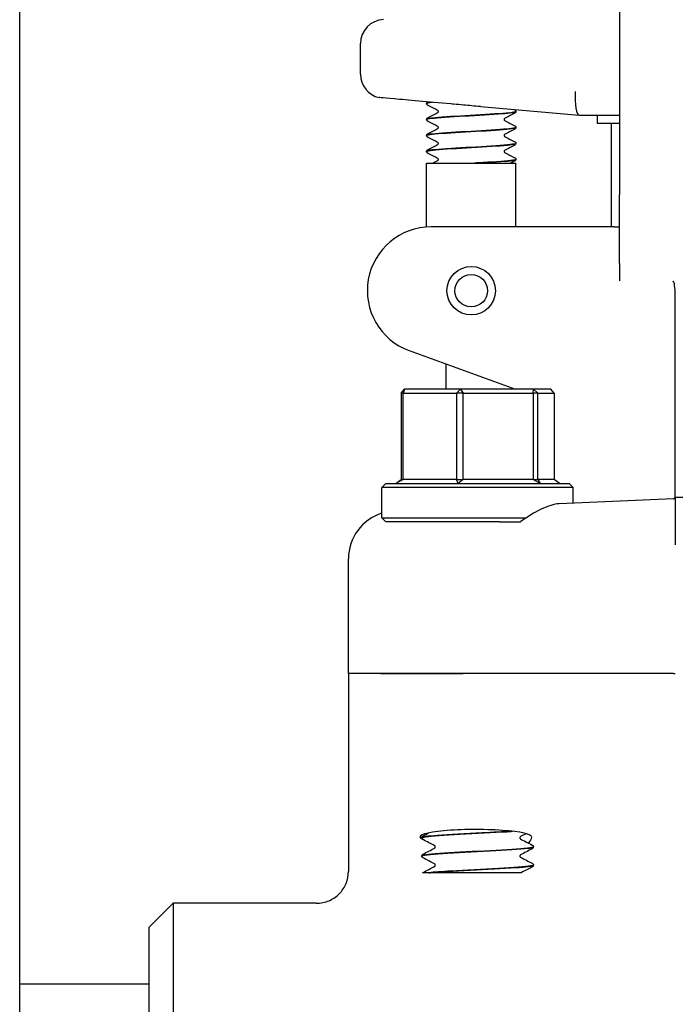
# Model space of a CAD drawing. Header units: inches. Extents: x 24 to 1128, y -94 to 748.
# Tile 419 of 546: x 970.96 to 973.53, y 258.64 to 262.5. Entities that reach past the tile are written whole.
import ezdxf

# ---------------------------------------------------------------- set-up
doc = ezdxf.new("R2010")
doc.units = ezdxf.units.IN
doc.header["$LTSCALE"] = 32
doc.header["$MEASUREMENT"] = 0
doc.layers.add('Visible (ANSI)', color=7, linetype='Continuous', lineweight=30)

msp = doc.modelspace()

# ---------------------------------------------------------------- linework, layer by layer
at = {"layer": 'Visible (ANSI)'}
for p, q in [((970.95916, 230.87537), (970.95916, 266.62537)), ((973.31041, 262.93787), (973.31041, 261.81287)), ((972.29491, 262.28628), (972.29491, 262.40662)), ((972.55416, 262.17115), (972.55416, 262.17177)), ((972.55837, 262.1778), (972.5585, 262.17787)), ((972.76558, 262.1592), (973.15199, 262.12539)), ((972.90416, 262.13987), (972.90416, 262.14049)), ((973.15217, 262.12537), (973.15199, 262.12539)), ((973.15217, 262.12537), (973.31041, 262.12537)), ((973.22291, 262.12537), (973.22291, 262.09412)), ((972.55416, 262.10858), (972.55416, 262.1092)), ((972.90416, 262.0773), (972.90416, 262.07792)), ((973.22291, 262.09412), (973.31041, 262.09412)), ((973.27916, 261.68787), (973.27916, 262.09412)), ((972.55416, 262.04602), (972.55416, 262.04664)), ((972.90416, 262.01474), (972.90416, 262.01536)), ((972.55416, 261.98346), (972.55416, 261.98408)), ((972.55416, 261.93787), (972.90416, 261.93787)), ((972.55416, 261.68724), (972.55416, 261.93787)), ((972.7526, 261.93787), (972.74175, 261.93787)), ((972.90416, 261.95218), (972.90416, 261.9528)), ((972.90416, 261.68787), (972.90416, 261.93787)), ((973.31041, 261.54428), (973.31041, 261.81287)), ((973.10525, 261.68787), (972.57198, 261.68787)), ((973.29007, 261.68787), (973.10525, 261.68787)), ((973.29007, 261.68787), (973.31041, 261.68787)), ((973.31041, 261.54428), (973.31041, 261.47619)), ((973.52916, 261.30533), (973.52916, 261.39782)), ((973.52916, 260.87811), (973.52916, 261.30533)), ((972.48648, 261.20295), (972.90225, 261.05162)), ((972.62916, 261.15102), (972.62916, 261.05162)), ((972.45397, 261.036), (972.46771, 261.05162)), ((972.46188, 261.036), (972.45397, 261.036)), ((972.45397, 261.036), (972.45397, 260.69725)), ((972.46771, 261.05162), (972.46188, 261.036)), ((972.46188, 260.69725), (972.46188, 261.036)), ((972.46188, 261.036), (972.67117, 261.036)), ((972.68666, 261.05162), (972.46771, 261.05162)), ((972.67117, 261.036), (972.68666, 261.05162)), ((972.69753, 261.036), (972.67117, 261.036)), ((972.67117, 261.036), (972.67117, 260.69725)), ((972.68666, 261.05162), (972.69753, 261.036)), ((972.97311, 261.05162), (972.68666, 261.05162)), ((972.69753, 260.69725), (972.69753, 261.036)), ((972.69753, 261.036), (972.97135, 261.036)), ((972.97135, 261.036), (972.97311, 261.05162)), ((972.98982, 261.036), (972.97135, 261.036)), ((972.97135, 261.036), (972.97135, 260.69725)), ((972.97311, 261.05162), (972.98982, 261.036)), ((973.04062, 261.05162), (972.97311, 261.05162)), ((972.98982, 260.69725), (972.98982, 261.036)), ((972.98982, 261.036), (973.05435, 261.036)), ((973.05435, 261.036), (973.04062, 261.05162)), ((973.05435, 261.036), (973.05435, 260.69725)), ((973.52916, 260.63273), (973.52916, 260.87811)), ((972.4332, 260.68162), (972.45397, 260.69725)), ((972.46188, 260.69725), (972.4332, 260.68162)), ((972.45397, 260.69725), (972.46188, 260.69725)), ((972.67117, 260.69725), (972.46188, 260.69725)), ((972.67852, 260.68162), (972.67117, 260.69725)), ((972.67117, 260.69725), (972.69753, 260.69725)), ((972.69753, 260.69725), (972.67852, 260.68162)), ((972.97135, 260.69725), (972.69753, 260.69725)), ((972.99949, 260.68162), (972.97135, 260.69725)), ((972.97135, 260.69725), (972.98982, 260.69725)), ((972.98982, 260.69725), (972.99949, 260.68162)), ((973.05435, 260.69725), (972.98982, 260.69725)), ((973.07513, 260.68162), (973.05435, 260.69725)), ((972.39479, 260.68162), (972.37916, 260.666)), ((973.12916, 260.666), (972.37916, 260.666)), ((972.37916, 260.54725), (972.37916, 260.666)), ((972.39479, 260.68162), (973.11354, 260.68162)), ((973.11354, 260.68162), (973.12916, 260.666)), ((973.12916, 260.60512), (973.12916, 260.666)), ((973.52169, 260.62213), (973.0735, 260.60271)), ((973.52906, 260.62787), (973.52889, 260.62787)), ((973.77927, 260.62787), (973.52906, 260.62787)), ((973.52916, 260.62732), (973.52916, 260.44127)), ((972.39479, 260.53162), (972.37916, 260.54725)), ((972.37916, 260.54725), (972.94448, 260.54725)), ((972.83999, 260.53162), (972.39479, 260.53162)), ((972.83999, 260.53162), (972.92202, 260.53162)), ((972.24791, 259.93787), (972.24791, 260.38732)), ((972.37526, 259.93787), (972.24791, 259.93787)), ((972.24791, 259.93787), (972.24791, 259.1615)), ((972.37526, 259.93787), (972.24791, 259.93787)), ((972.6975, 259.93787), (972.37526, 259.93787)), ((972.37526, 259.93787), (972.6975, 259.93787)), ((973.52238, 259.93787), (972.6975, 259.93787)), ((973.52238, 259.93787), (972.6975, 259.93787)), ((973.52238, 259.93787), (973.52916, 259.93787)), ((972.53541, 259.29385), (972.53541, 259.29318)), ((972.53541, 259.22235), (972.53541, 259.22168)), ((972.97291, 259.2581), (972.97291, 259.25743)), ((972.97291, 259.1866), (972.97291, 259.18593)), ((972.56296, 259.15662), (972.5385, 259.15662)), ((972.56296, 259.15662), (972.56953, 259.15662)), ((972.64952, 259.15662), (972.56953, 259.15662)), ((972.92525, 259.15662), (972.64952, 259.15662)), ((971.46666, 258.94287), (971.56041, 259.03662)), ((971.56041, 259.03662), (971.56041, 257.08912)), ((972.12181, 259.03662), (971.56041, 259.03662)), ((971.46666, 257.18287), (971.46666, 258.94287)), ((971.46666, 258.72037), (970.95916, 258.72037))]:
    msp.add_line(p, q, dxfattribs=at)
for radius in [0.095, 0.06375]:
    msp.add_circle((972.72916, 261.43787), radius, dxfattribs=at)
for centre, radius, start, end in [((972.38866, 262.40662), 0.09375, 91.88915, 180), ((972.38866, 262.28628), 0.09375, 180, 257.63495), ((972.57198, 261.43787), 0.25, 90, 250), ((973.52135, 260.62994), 0.00781, 272.48126, 344.67631)]:
    msp.add_arc(centre, radius, start, end, dxfattribs=at)
for centre, major_axis, ratio, start_param, end_param in [((973.15626, 262.21912), (0.00409, 0.09375), 0.2058405, 1.5797833, 3.1326057), ((972.43707, 260.38746), (-0.18898, -0.00819), 0.9912393, 4.9805775, 6.240258), ((972.74699, 259.29717), (0.21875, 0), 0.1316525, 0.1108904, 3.4219418)]:
    msp.add_ellipse(centre, major_axis=major_axis, ratio=ratio, start_param=start_param, end_param=end_param, dxfattribs=at)
for points, knots in [([(972.64892, 262.16986), (972.60431, 262.17381), (972.56186, 262.17757), (972.48618, 262.18427), (972.45364, 262.18716), (972.40288, 262.19166), (972.38509, 262.19324), (972.37102, 262.19449), (972.36859, 262.19471), (972.36859, 262.19471)], [0, 0, 0, 0, 0.3480138, 0.3480138, 0.6950932, 0.6950932, 1.0409541, 1.0409541, 1.2230225, 1.2230225, 1.2230225, 1.2230225]), ([(972.55416, 262.17179), (972.55422, 262.17307), (972.5547, 262.17427), (972.5558, 262.17593), (972.5564, 262.17648), (972.55744, 262.17728), (972.55791, 262.17756), (972.55837, 262.1778)], [0, 0, 0, 0, 0.017960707, 0.017960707, 0.035135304, 0.035135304, 0.051182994, 0.051182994, 0.051182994, 0.051182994]), ([(972.55837, 262.16511), (972.55766, 262.16549), (972.5569, 262.16594), (972.55565, 262.16723), (972.55521, 262.16779), (972.55448, 262.16925), (972.55421, 262.17017), (972.55416, 262.17112)], [0, 0, 0, 0, 0.024898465, 0.024898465, 0.037820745, 0.037820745, 0.051208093, 0.051208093, 0.051208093, 0.051208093]), ([(972.76558, 262.1592), (972.76502, 262.15925), (972.76446, 262.15929), (972.74228, 262.16124), (972.72073, 262.16328), (972.68639, 262.16647), (972.67359, 262.16765), (972.65685, 262.16916), (972.65288, 262.16951), (972.64892, 262.16986)], [-0.00429657, -0.00429657, -0.00429657, -0.00429657, 0, 0, 0.16568567, 0.16568567, 0.26480212, 0.26480212, 0.29565933, 0.29565933, 0.29565933, 0.29565933]), ([(972.55416, 262.10923), (972.55422, 262.11051), (972.5547, 262.11171), (972.5558, 262.11337), (972.5564, 262.11391), (972.55744, 262.11472), (972.55791, 262.115), (972.55837, 262.11524)], [0, 0, 0, 0, 0.017960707, 0.017960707, 0.035135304, 0.035135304, 0.051182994, 0.051182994, 0.051182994, 0.051182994]), ([(972.90396, 262.14051), (972.90384, 262.13828), (972.89076, 262.13606), (972.86648, 262.13383), (972.83304, 262.13076), (972.77915, 262.12769), (972.72523, 262.12462), (972.67135, 262.12156), (972.6187, 262.11849), (972.58719, 262.11542), (972.56589, 262.11335), (972.55459, 262.11128), (972.55441, 262.1092)], [80.1079037, 80.1079037, 80.1079037, 80.1079037, 80.7792692, 80.7792692, 80.7792692, 81.7038978, 81.7038978, 81.7038978, 82.6277161, 82.6277161, 82.6277161, 83.2522053, 83.2522053, 83.2522053, 83.2522053]), ([(972.55449, 262.10856), (972.55444, 262.11018), (972.56112, 262.1118), (972.57445, 262.11343), (972.59969, 262.1165), (972.64816, 262.11957), (972.70147, 262.12264), (972.75477, 262.12571), (972.81165, 262.12878), (972.85054, 262.13186), (972.88434, 262.13453), (972.90385, 262.1372), (972.9041, 262.13987)], [-89.5380996, -89.5380996, -89.5380996, -89.5380996, -89.0490707, -89.0490707, -89.0490707, -88.1235008, -88.1235008, -88.1235008, -87.1981489, -87.1981489, -87.1981489, -86.393798, -86.393798, -86.393798, -86.393798]), ([(972.6005, 262.14018), (972.6005, 262.14138), (972.6, 262.1425), (972.5992, 262.14358), (972.59892, 262.14379), (972.59871, 262.14394), (972.59868, 262.14396), (972.59868, 262.14396)], [0, 0, 0, 0, 0.02017106, 0.02017106, 0.036592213, 0.036592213, 0.045399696, 0.045399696, 0.045399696, 0.045399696]), ([(972.5987, 262.1364), (972.59877, 262.13644), (972.59894, 262.13655), (972.59945, 262.13709), (972.59976, 262.13747), (972.60029, 262.13861), (972.6005, 262.13939), (972.6005, 262.14018)], [0.008751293, 0.008751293, 0.008751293, 0.008751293, 0.024017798, 0.024017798, 0.03673453, 0.03673453, 0.049915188, 0.049915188, 0.049915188, 0.049915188]), ([(972.89995, 262.14652), (972.90067, 262.14614), (972.90143, 262.14569), (972.90267, 262.14441), (972.90311, 262.14384), (972.90385, 262.14239), (972.90412, 262.14146), (972.90416, 262.14051)], [0, 0, 0, 0, 0.024898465, 0.024898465, 0.037820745, 0.037820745, 0.051208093, 0.051208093, 0.051208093, 0.051208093]), ([(972.90416, 262.13984), (972.9041, 262.13856), (972.90363, 262.13736), (972.90252, 262.1357), (972.90193, 262.13516), (972.90089, 262.13435), (972.90042, 262.13407), (972.89995, 262.13383)], [0, 0, 0, 0, 0.017960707, 0.017960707, 0.035135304, 0.035135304, 0.051182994, 0.051182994, 0.051182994, 0.051182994]), ([(972.55837, 262.10255), (972.55766, 262.10293), (972.5569, 262.10338), (972.55565, 262.10466), (972.55521, 262.10523), (972.55448, 262.10668), (972.55421, 262.10761), (972.55416, 262.10856)], [0, 0, 0, 0, 0.024898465, 0.024898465, 0.037820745, 0.037820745, 0.051208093, 0.051208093, 0.051208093, 0.051208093]), ([(972.5544, 262.04599), (972.55427, 262.04695), (972.55649, 262.0479), (972.56118, 262.04885), (972.57635, 262.05193), (972.61698, 262.05501), (972.66761, 262.05808), (972.71822, 262.06116), (972.77764, 262.06424), (972.82323, 262.06731), (972.86881, 262.07039), (972.89951, 262.07346), (972.90365, 262.07654), (972.90399, 262.07679), (972.90415, 262.07705), (972.90413, 262.0773)], [-95.8212849, -95.8212849, -95.8212849, -95.8212849, -95.5343789, -95.5343789, -95.5343789, -94.6072107, -94.6072107, -94.6072107, -93.6802788, -93.6802788, -93.6802788, -92.7535806, -92.7535806, -92.7535806, -92.6769833, -92.6769833, -92.6769833, -92.6769833]), ([(972.90415, 262.07795), (972.90413, 262.07503), (972.88055, 262.07211), (972.84113, 262.0692), (972.79936, 262.0661), (972.74082, 262.06301), (972.688, 262.05992), (972.63529, 262.05683), (972.58954, 262.05375), (972.56824, 262.05066), (972.55898, 262.04932), (972.55444, 262.04798), (972.55448, 262.04664)], [86.391089, 86.391089, 86.391089, 86.391089, 87.270336, 87.270336, 87.270336, 88.2020629, 88.2020629, 88.2020629, 89.131595, 89.131595, 89.131595, 89.5353906, 89.5353906, 89.5353906, 89.5353906]), ([(972.6005, 262.07761), (972.6005, 262.07882), (972.6, 262.07994), (972.5992, 262.08102), (972.59892, 262.08123), (972.59871, 262.08138), (972.59868, 262.0814), (972.59868, 262.0814)], [0, 0, 0, 0, 0.02017106, 0.02017106, 0.036592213, 0.036592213, 0.045399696, 0.045399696, 0.045399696, 0.045399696]), ([(972.5987, 262.07384), (972.59877, 262.07387), (972.59894, 262.07399), (972.59945, 262.07452), (972.59976, 262.07491), (972.60029, 262.07605), (972.6005, 262.07682), (972.6005, 262.07761)], [0.008751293, 0.008751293, 0.008751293, 0.008751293, 0.024017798, 0.024017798, 0.03673453, 0.03673453, 0.049915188, 0.049915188, 0.049915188, 0.049915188]), ([(972.85962, 262.11267), (972.85956, 262.11263), (972.85939, 262.11252), (972.85888, 262.11198), (972.85857, 262.1116), (972.85803, 262.11046), (972.85783, 262.10968), (972.85783, 262.10889)], [0.008751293, 0.008751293, 0.008751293, 0.008751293, 0.024017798, 0.024017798, 0.03673453, 0.03673453, 0.049915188, 0.049915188, 0.049915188, 0.049915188]), ([(972.85783, 262.10889), (972.85783, 262.10769), (972.85833, 262.10657), (972.85912, 262.10549), (972.85941, 262.10528), (972.85961, 262.10513), (972.85965, 262.10511), (972.85965, 262.10511)], [0, 0, 0, 0, 0.02017106, 0.02017106, 0.036592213, 0.036592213, 0.045399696, 0.045399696, 0.045399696, 0.045399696]), ([(972.89995, 262.08396), (972.90067, 262.08358), (972.90143, 262.08313), (972.90267, 262.08184), (972.90311, 262.08128), (972.90385, 262.07982), (972.90412, 262.0789), (972.90416, 262.07795)], [0, 0, 0, 0, 0.024898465, 0.024898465, 0.037820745, 0.037820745, 0.051208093, 0.051208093, 0.051208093, 0.051208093]), ([(972.90416, 262.07728), (972.9041, 262.076), (972.90363, 262.0748), (972.90252, 262.07314), (972.90193, 262.07259), (972.90089, 262.07179), (972.90042, 262.07151), (972.89995, 262.07127)], [0, 0, 0, 0, 0.017960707, 0.017960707, 0.035135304, 0.035135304, 0.051182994, 0.051182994, 0.051182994, 0.051182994]), ([(972.55416, 262.04667), (972.55422, 262.04795), (972.5547, 262.04915), (972.5558, 262.0508), (972.5564, 262.05135), (972.55744, 262.05215), (972.55791, 262.05243), (972.55837, 262.05268)], [0, 0, 0, 0, 0.017960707, 0.017960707, 0.035135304, 0.035135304, 0.051182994, 0.051182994, 0.051182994, 0.051182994]), ([(972.55837, 262.03999), (972.55766, 262.04036), (972.5569, 262.04082), (972.55565, 262.0421), (972.55521, 262.04266), (972.55448, 262.04412), (972.55421, 262.04504), (972.55416, 262.04599)], [0, 0, 0, 0, 0.024898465, 0.024898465, 0.037820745, 0.037820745, 0.051208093, 0.051208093, 0.051208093, 0.051208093]), ([(972.85962, 262.05011), (972.85956, 262.05007), (972.85939, 262.04996), (972.85888, 262.04942), (972.85857, 262.04904), (972.85803, 262.0479), (972.85783, 262.04712), (972.85783, 262.04633)], [0.008751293, 0.008751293, 0.008751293, 0.008751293, 0.024017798, 0.024017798, 0.03673453, 0.03673453, 0.049915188, 0.049915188, 0.049915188, 0.049915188]), ([(972.85783, 262.04633), (972.85783, 262.04512), (972.85833, 262.044), (972.85912, 262.04293), (972.85941, 262.04271), (972.85961, 262.04256), (972.85965, 262.04254), (972.85965, 262.04254)], [0, 0, 0, 0, 0.02017106, 0.02017106, 0.036592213, 0.036592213, 0.045399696, 0.045399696, 0.045399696, 0.045399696]), ([(972.55419, 261.98343), (972.55416, 261.98367), (972.5543, 261.98392), (972.5546, 261.98416), (972.55841, 261.98724), (972.58893, 261.99033), (972.6345, 261.99341), (972.68006, 261.99649), (972.73958, 261.99957), (972.79034, 262.00266), (972.84108, 262.00574), (972.88185, 262.00882), (972.89709, 262.0119), (972.90177, 262.01285), (972.90401, 262.01379), (972.90392, 262.01474)], [-102.1044703, -102.1044703, -102.1044703, -102.1044703, -102.0313957, -102.0313957, -102.0313957, -101.1024988, -101.1024988, -101.1024988, -100.173857, -100.173857, -100.173857, -99.2454675, -99.2454675, -99.2454675, -98.9601686, -98.9601686, -98.9601686, -98.9601686]), ([(972.90406, 262.01539), (972.90414, 262.01487), (972.90349, 262.01435), (972.90209, 262.01383), (972.89354, 262.01066), (972.8571, 262.0075), (972.80734, 262.00433), (972.75869, 262.00124), (972.69856, 261.99814), (972.65006, 261.99505), (972.60178, 261.99197), (972.56617, 261.98889), (972.5568, 261.98581), (972.55505, 261.98523), (972.55422, 261.98466), (972.55428, 261.98408)], [92.6742743, 92.6742743, 92.6742743, 92.6742743, 92.8312256, 92.8312256, 92.8312256, 93.7846953, 93.7846953, 93.7846953, 94.7168163, 94.7168163, 94.7168163, 95.6446581, 95.6446581, 95.6446581, 95.8185759, 95.8185759, 95.8185759, 95.8185759]), ([(972.6005, 262.01505), (972.6005, 262.01626), (972.6, 262.01738), (972.5992, 262.01845), (972.59892, 262.01867), (972.59871, 262.01882), (972.59868, 262.01884), (972.59868, 262.01884)], [0, 0, 0, 0, 0.02017106, 0.02017106, 0.036592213, 0.036592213, 0.045399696, 0.045399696, 0.045399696, 0.045399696]), ([(972.5987, 262.01128), (972.59877, 262.01131), (972.59894, 262.01143), (972.59945, 262.01196), (972.59976, 262.01235), (972.60029, 262.01348), (972.6005, 262.01426), (972.6005, 262.01505)], [0.008751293, 0.008751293, 0.008751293, 0.008751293, 0.024017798, 0.024017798, 0.03673453, 0.03673453, 0.049915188, 0.049915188, 0.049915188, 0.049915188]), ([(972.89995, 262.02139), (972.90067, 262.02102), (972.90143, 262.02057), (972.90267, 262.01928), (972.90311, 262.01872), (972.90385, 262.01726), (972.90412, 262.01634), (972.90416, 262.01539)], [0, 0, 0, 0, 0.024898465, 0.024898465, 0.037820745, 0.037820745, 0.051208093, 0.051208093, 0.051208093, 0.051208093]), ([(972.90416, 262.01471), (972.9041, 262.01344), (972.90363, 262.01224), (972.90252, 262.01058), (972.90193, 262.01003), (972.90089, 262.00923), (972.90042, 262.00895), (972.89995, 262.00871)], [0, 0, 0, 0, 0.017960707, 0.017960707, 0.035135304, 0.035135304, 0.051182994, 0.051182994, 0.051182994, 0.051182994]), ([(972.55416, 261.98411), (972.55422, 261.98538), (972.5547, 261.98658), (972.5558, 261.98824), (972.5564, 261.98879), (972.55744, 261.98959), (972.55791, 261.98987), (972.55837, 261.99011)], [0, 0, 0, 0, 0.017960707, 0.017960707, 0.035135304, 0.035135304, 0.051182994, 0.051182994, 0.051182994, 0.051182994]), ([(972.55837, 261.97743), (972.55766, 261.9778), (972.5569, 261.97825), (972.55565, 261.97954), (972.55521, 261.9801), (972.55448, 261.98156), (972.55421, 261.98248), (972.55416, 261.98343)], [0, 0, 0, 0, 0.024898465, 0.024898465, 0.037820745, 0.037820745, 0.051208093, 0.051208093, 0.051208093, 0.051208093]), ([(972.85962, 261.98754), (972.85956, 261.98751), (972.85939, 261.98739), (972.85888, 261.98686), (972.85857, 261.98647), (972.85803, 261.98534), (972.85783, 261.98456), (972.85783, 261.98377)], [0.008751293, 0.008751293, 0.008751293, 0.008751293, 0.024017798, 0.024017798, 0.03673453, 0.03673453, 0.049915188, 0.049915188, 0.049915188, 0.049915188]), ([(972.85783, 261.98377), (972.85783, 261.98256), (972.85833, 261.98144), (972.85912, 261.98037), (972.85941, 261.98015), (972.85961, 261.98), (972.85965, 261.97998), (972.85965, 261.97998)], [0, 0, 0, 0, 0.02017106, 0.02017106, 0.036592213, 0.036592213, 0.045399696, 0.045399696, 0.045399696, 0.045399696]), ([(972.6005, 261.95249), (972.6005, 261.9537), (972.6, 261.95482), (972.5992, 261.95589), (972.59892, 261.95611), (972.59871, 261.95626), (972.59868, 261.95628), (972.59868, 261.95628)], [0, 0, 0, 0, 0.02017106, 0.02017106, 0.036592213, 0.036592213, 0.045399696, 0.045399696, 0.045399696, 0.045399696]), ([(972.5987, 261.94871), (972.59877, 261.94875), (972.59894, 261.94886), (972.59945, 261.9494), (972.59976, 261.94978), (972.60029, 261.95092), (972.6005, 261.9517), (972.6005, 261.95249)], [0.008751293, 0.008751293, 0.008751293, 0.008751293, 0.024017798, 0.024017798, 0.03673453, 0.03673453, 0.049915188, 0.049915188, 0.049915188, 0.049915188]), ([(972.90386, 261.95283), (972.90398, 261.95155), (972.89995, 261.95028), (972.89164, 261.94901), (972.87163, 261.94594), (972.82729, 261.94288), (972.77535, 261.93982), (972.76437, 261.93917), (972.7531, 261.93852), (972.74175, 261.93787)], [98.9574596, 98.9574596, 98.9574596, 98.9574596, 99.3407992, 99.3407992, 99.3407992, 100.2638967, 100.2638967, 100.2638967, 100.4589833, 100.4589833, 100.4589833, 100.4589833]), ([(972.7526, 261.93787), (972.80638, 261.94096), (972.8559, 261.94405), (972.88221, 261.94714), (972.89653, 261.94882), (972.90379, 261.9505), (972.90383, 261.95218)], [-106.6798007, -106.6798007, -106.6798007, -106.6798007, -105.7495879, -105.7495879, -105.7495879, -105.2433539, -105.2433539, -105.2433539, -105.2433539]), ([(972.89995, 261.95883), (972.90067, 261.95846), (972.90143, 261.958), (972.90267, 261.95672), (972.90311, 261.95616), (972.90385, 261.9547), (972.90412, 261.95378), (972.90416, 261.95283)], [0, 0, 0, 0, 0.024898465, 0.024898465, 0.037820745, 0.037820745, 0.051208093, 0.051208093, 0.051208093, 0.051208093]), ([(972.90416, 261.95215), (972.9041, 261.95087), (972.90363, 261.94967), (972.90252, 261.94802), (972.90193, 261.94747), (972.90089, 261.94667), (972.90042, 261.94639), (972.89995, 261.94614)], [0, 0, 0, 0, 0.017960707, 0.017960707, 0.035135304, 0.035135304, 0.051182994, 0.051182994, 0.051182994, 0.051182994]), ([(973.52336, 261.47086), (973.52274, 261.47205), (973.52209, 261.47323), (973.5214, 261.47442), (973.52138, 261.47447), (973.52135, 261.47451)], [-0.020840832, -0.020840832, -0.020840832, -0.020840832, 0, 0, 0.000807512, 0.000807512, 0.000807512, 0.000807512]), ([(973.52916, 261.39782), (973.52916, 261.41386), (973.52883, 261.42846), (973.52715, 261.45507), (973.52584, 261.46365), (973.52406, 261.4693), (973.52372, 261.47017), (973.52336, 261.47086)], [0, 0, 0, 0, 0.14044728, 0.14044728, 0.29472543, 0.29472543, 0.32889511, 0.32889511, 0.32889511, 0.32889511]), ([(973.0735, 260.60271), (973.05347, 260.60184), (973.02917, 260.5939), (972.97699, 260.56859), (972.94907, 260.55118), (972.92305, 260.53237), (972.92254, 260.532), (972.92202, 260.53162)], [2.42631602, 2.42631602, 2.42631602, 2.42631602, 2.67966729, 2.67966729, 2.93613935, 2.93613935, 2.94129083, 2.94129083, 2.94129083, 2.94129083]), ([(972.53541, 259.29388), (972.53548, 259.29533), (972.53602, 259.2967), (972.53727, 259.29858), (972.53794, 259.29919), (972.53909, 259.30009), (972.53962, 259.30039), (972.54012, 259.30066)], [0, 0, 0, 0, 0.020588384, 0.020588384, 0.04017257, 0.04017257, 0.058516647, 0.058516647, 0.058516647, 0.058516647]), ([(972.88763, 259.31921), (972.85451, 259.31704), (972.81428, 259.31486), (972.77268, 259.31269), (972.70857, 259.30934), (972.64253, 259.306), (972.5976, 259.30265), (972.55823, 259.29972), (972.53572, 259.29678), (972.53547, 259.29385)], [-20.5382393, -20.5382393, -20.5382393, -20.5382393, -19.9656718, -19.9656718, -19.9656718, -19.0832549, -19.0832549, -19.0832549, -18.3101233, -18.3101233, -18.3101233, -18.3101233]), ([(972.53574, 259.29316), (972.53561, 259.29455), (972.54029, 259.29595), (972.54989, 259.29735), (972.57289, 259.30069), (972.62375, 259.30404), (972.68474, 259.30738), (972.74571, 259.31073), (972.81563, 259.31407), (972.87014, 259.31742), (972.87757, 259.31787), (972.8847, 259.31833), (972.89148, 259.31879)], [12.0246214, 12.0246214, 12.0246214, 12.0246214, 12.3927441, 12.3927441, 12.3927441, 13.2747852, 13.2747852, 13.2747852, 14.1565644, 14.1565644, 14.1565644, 14.276733, 14.276733, 14.276733, 14.276733]), ([(972.92218, 259.29801), (972.92218, 259.29801), (972.92195, 259.29792), (972.92119, 259.29712), (972.92082, 259.29667), (972.92019, 259.29534), (972.91996, 259.29443), (972.91996, 259.29352)], [0.002645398, 0.002645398, 0.002645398, 0.002645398, 0.027589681, 0.027589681, 0.042171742, 0.042171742, 0.057287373, 0.057287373, 0.057287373, 0.057287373]), ([(972.96439, 259.30036), (972.96556, 259.29897), (972.96596, 259.2969), (972.96486, 259.28865), (972.96046, 259.28062), (972.95305, 259.27284)], [0, 0, 0, 0, 0.0813335, 0.0813335, 0.26320463, 0.26320463, 0.26320463, 0.26320463]), ([(972.54012, 259.28638), (972.53934, 259.28679), (972.53849, 259.28729), (972.5371, 259.28873), (972.5366, 259.28937), (972.53577, 259.29103), (972.53546, 259.29207), (972.53541, 259.29316)], [0, 0, 0, 0, 0.028459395, 0.028459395, 0.043235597, 0.043235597, 0.058545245, 0.058545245, 0.058545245, 0.058545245]), ([(972.58837, 259.25777), (972.58837, 259.25915), (972.5878, 259.26044), (972.58687, 259.26173), (972.58652, 259.262), (972.5862, 259.26223), (972.58614, 259.26226), (972.58614, 259.26226)], [0, 0, 0, 0, 0.022828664, 0.022828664, 0.041633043, 0.041633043, 0.054614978, 0.054614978, 0.054614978, 0.054614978]), ([(972.91996, 259.29352), (972.91996, 259.29213), (972.92052, 259.29084), (972.92146, 259.28956), (972.92181, 259.28928), (972.92213, 259.28905), (972.92218, 259.28902), (972.92218, 259.28902)], [0, 0, 0, 0, 0.022828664, 0.022828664, 0.041633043, 0.041633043, 0.054614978, 0.054614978, 0.054614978, 0.054614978]), ([(972.96821, 259.26491), (972.96899, 259.2645), (972.96983, 259.264), (972.97123, 259.26255), (972.97173, 259.26192), (972.97256, 259.26026), (972.97286, 259.25921), (972.97291, 259.25813)], [0, 0, 0, 0, 0.028459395, 0.028459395, 0.043235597, 0.043235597, 0.058545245, 0.058545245, 0.058545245, 0.058545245]), ([(972.53541, 259.22238), (972.53548, 259.22383), (972.53602, 259.2252), (972.53727, 259.22708), (972.53794, 259.22769), (972.53909, 259.22859), (972.53962, 259.22889), (972.54012, 259.22916)], [0, 0, 0, 0, 0.020588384, 0.020588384, 0.04017257, 0.04017257, 0.058516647, 0.058516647, 0.058516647, 0.058516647]), ([(972.54012, 259.21488), (972.53934, 259.21529), (972.53849, 259.21579), (972.5371, 259.21723), (972.5366, 259.21787), (972.53577, 259.21953), (972.53546, 259.22057), (972.53541, 259.22166)], [0, 0, 0, 0, 0.028459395, 0.028459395, 0.043235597, 0.043235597, 0.058545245, 0.058545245, 0.058545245, 0.058545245]), ([(972.97259, 259.25813), (972.97263, 259.25634), (972.96481, 259.25455), (972.94925, 259.25276), (972.92047, 259.24945), (972.86578, 259.24614), (972.80383, 259.24283), (972.74198, 259.23953), (972.67404, 259.23623), (972.62318, 259.23292), (972.57169, 259.22958), (972.53868, 259.22623), (972.53566, 259.22289), (972.53549, 259.22271), (972.53542, 259.22253), (972.53543, 259.22235)], [-15.1708472, -15.1708472, -15.1708472, -15.1708472, -14.6990684, -14.6990684, -14.6990684, -13.8268003, -13.8268003, -13.8268003, -12.9557305, -12.9557305, -12.9557305, -12.0740419, -12.0740419, -12.0740419, -12.026938, -12.026938, -12.026938, -12.026938]), ([(972.53579, 259.22166), (972.53571, 259.22337), (972.54285, 259.22509), (972.55721, 259.22681), (972.58563, 259.2302), (972.64172, 259.2336), (972.7054, 259.237), (972.76857, 259.24037), (972.83793, 259.24374), (972.88897, 259.24711), (972.9397, 259.25047), (972.97134, 259.25382), (972.97285, 259.25717), (972.97289, 259.25726), (972.97291, 259.25734), (972.97291, 259.25743)], [5.7414361, 5.7414361, 5.7414361, 5.7414361, 6.1939142, 6.1939142, 6.1939142, 7.0897201, 7.0897201, 7.0897201, 7.9785276, 7.9785276, 7.9785276, 8.8619138, 8.8619138, 8.8619138, 8.8853453, 8.8853453, 8.8853453, 8.8853453]), ([(972.58614, 259.25327), (972.58614, 259.25327), (972.58638, 259.25337), (972.58714, 259.25416), (972.5875, 259.25462), (972.58813, 259.25595), (972.58837, 259.25685), (972.58837, 259.25777)], [0.002645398, 0.002645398, 0.002645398, 0.002645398, 0.027589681, 0.027589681, 0.042171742, 0.042171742, 0.057287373, 0.057287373, 0.057287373, 0.057287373]), ([(972.92218, 259.22651), (972.92218, 259.22651), (972.92195, 259.22642), (972.92119, 259.22562), (972.92082, 259.22517), (972.92019, 259.22384), (972.91996, 259.22293), (972.91996, 259.22202)], [0.002645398, 0.002645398, 0.002645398, 0.002645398, 0.027589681, 0.027589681, 0.042171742, 0.042171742, 0.057287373, 0.057287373, 0.057287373, 0.057287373]), ([(972.91996, 259.22202), (972.91996, 259.22063), (972.92052, 259.21934), (972.92146, 259.21806), (972.92181, 259.21778), (972.92213, 259.21755), (972.92218, 259.21752), (972.92218, 259.21752)], [0, 0, 0, 0, 0.022828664, 0.022828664, 0.041633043, 0.041633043, 0.054614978, 0.054614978, 0.054614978, 0.054614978]), ([(972.97291, 259.25741), (972.97285, 259.25595), (972.9723, 259.25458), (972.97106, 259.25271), (972.97039, 259.25209), (972.96923, 259.2512), (972.96871, 259.25089), (972.96821, 259.25063)], [0, 0, 0, 0, 0.020588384, 0.020588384, 0.04017257, 0.04017257, 0.058516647, 0.058516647, 0.058516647, 0.058516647]), ([(972.97263, 259.18663), (972.97276, 259.18542), (972.9693, 259.18422), (972.9621, 259.18301), (972.94232, 259.1797), (972.89472, 259.17638), (972.8356, 259.17307), (972.77621, 259.16974), (972.7063, 259.16641), (972.65003, 259.16308), (972.61364, 259.16093), (972.58306, 259.15878), (972.56296, 259.15662)], [-8.8876619, -8.8876619, -8.8876619, -8.8876619, -8.569564, -8.569564, -8.569564, -7.6960367, -7.6960367, -7.6960367, -6.8183862, -6.8183862, -6.8183862, -6.2510262, -6.2510262, -6.2510262, -6.2510262]), ([(972.56953, 259.15662), (972.60359, 259.15993), (972.66205, 259.16323), (972.725, 259.16654), (972.78794, 259.16984), (972.8542, 259.17314), (972.90122, 259.17645), (972.94621, 259.17961), (972.97279, 259.18277), (972.97291, 259.18593)], [0.0265881, 0.0265881, 0.0265881, 0.0265881, 0.8976269, 0.8976269, 0.8976269, 1.7685955, 1.7685955, 1.7685955, 2.60216, 2.60216, 2.60216, 2.60216]), ([(972.58837, 259.18627), (972.58837, 259.18765), (972.5878, 259.18894), (972.58687, 259.19023), (972.58652, 259.1905), (972.5862, 259.19073), (972.58614, 259.19076), (972.58614, 259.19076)], [0, 0, 0, 0, 0.022828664, 0.022828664, 0.041633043, 0.041633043, 0.054614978, 0.054614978, 0.054614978, 0.054614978]), ([(972.58614, 259.18177), (972.58614, 259.18177), (972.58638, 259.18187), (972.58714, 259.18266), (972.5875, 259.18312), (972.58813, 259.18445), (972.58837, 259.18535), (972.58837, 259.18627)], [0.002645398, 0.002645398, 0.002645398, 0.002645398, 0.027589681, 0.027589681, 0.042171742, 0.042171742, 0.057287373, 0.057287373, 0.057287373, 0.057287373]), ([(972.96821, 259.19341), (972.96899, 259.193), (972.96983, 259.1925), (972.97123, 259.19105), (972.97173, 259.19042), (972.97256, 259.18876), (972.97286, 259.18771), (972.97291, 259.18663)], [0, 0, 0, 0, 0.028459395, 0.028459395, 0.043235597, 0.043235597, 0.058545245, 0.058545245, 0.058545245, 0.058545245]), ([(972.97291, 259.18591), (972.97285, 259.18445), (972.9723, 259.18308), (972.97106, 259.18121), (972.97039, 259.18059), (972.96923, 259.1797), (972.96871, 259.17939), (972.96821, 259.17913)], [0, 0, 0, 0, 0.020588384, 0.020588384, 0.04017257, 0.04017257, 0.058516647, 0.058516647, 0.058516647, 0.058516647]), ([(972.12181, 259.03662), (972.12192, 259.03662), (972.12202, 259.03662), (972.13068, 259.03665), (972.1392, 259.03753), (972.15593, 259.04098), (972.1641, 259.04354), (972.18698, 259.05335), (972.20063, 259.06264), (972.22347, 259.08583), (972.23248, 259.09946), (972.24476, 259.12938), (972.24791, 259.14536), (972.24791, 259.1615)], [-0.00080906, -0.00080906, -0.00080906, -0.00080906, 0, 0, 0.06513682, 0.06513682, 0.13017613, 0.13017613, 0.25481643, 0.25481643, 0.37825086, 0.37825086, 0.50129539, 0.50129539, 0.50129539, 0.50129539])]:
    msp.add_open_spline(points, degree=3, knots=knots, dxfattribs=at)
for points in [[(972.57398, 262.17652), (972.5613, 262.17493), (972.55435, 262.17335), (972.55421, 262.17177)], [(972.55436, 262.17112), (972.55445, 262.17283), (972.56221, 262.17454), (972.5768, 262.17625)], [(972.59868, 262.14396), (972.58525, 262.15102), (972.57181, 262.15807), (972.55837, 262.16511)], [(972.55837, 262.11524), (972.57182, 262.12228), (972.58527, 262.12933), (972.5987, 262.1364)], [(972.89995, 262.13383), (972.88651, 262.12679), (972.87306, 262.11974), (972.85962, 262.11267)], [(972.89784, 262.14763), (972.89855, 262.14726), (972.89925, 262.14689), (972.89995, 262.14652)], [(972.59868, 262.0814), (972.58525, 262.08846), (972.57181, 262.09551), (972.55837, 262.10255)], [(972.85964, 262.10511), (972.87307, 262.09805), (972.88651, 262.091), (972.89995, 262.08396)], [(972.55837, 262.05268), (972.57182, 262.05972), (972.58527, 262.06677), (972.5987, 262.07384)], [(972.59868, 262.01883), (972.58525, 262.0259), (972.57181, 262.03295), (972.55837, 262.03999)], [(972.89995, 262.07127), (972.88651, 262.06423), (972.87306, 262.05717), (972.85962, 262.05011)], [(972.85964, 262.04255), (972.87307, 262.03548), (972.88651, 262.02844), (972.89995, 262.02139)], [(972.55837, 261.99011), (972.57182, 261.99716), (972.58527, 262.00421), (972.5987, 262.01128)], [(972.89995, 262.00871), (972.88651, 262.00166), (972.87306, 261.99461), (972.85962, 261.98754)], [(972.59868, 261.95627), (972.58525, 261.96334), (972.57181, 261.97038), (972.55837, 261.97743)], [(972.85964, 261.97999), (972.87307, 261.97292), (972.88651, 261.96587), (972.89995, 261.95883)], [(972.57807, 261.93787), (972.58495, 261.94148), (972.59183, 261.9451), (972.5987, 261.94871)], [(972.89995, 261.94614), (972.89469, 261.94339), (972.88943, 261.94063), (972.88418, 261.93787)], [(973.52889, 260.62787), (973.52889, 260.62787), (973.52892, 260.62797), (973.52896, 260.62816)], [(973.52896, 260.62816), (973.5291, 260.62875), (973.52916, 260.63028), (973.52916, 260.63273)], [(973.52916, 260.62732), (973.52916, 260.6277), (973.52913, 260.62787), (973.52906, 260.62787)], [(972.54012, 259.30066), (972.54786, 259.30471), (972.55561, 259.30876), (972.56335, 259.31282)], [(972.94429, 259.30961), (972.93692, 259.30574), (972.92955, 259.30188), (972.92218, 259.29801)], [(972.58615, 259.26226), (972.57081, 259.27031), (972.55547, 259.27835), (972.54012, 259.28638)], [(972.92218, 259.28903), (972.93751, 259.28098), (972.95286, 259.27294), (972.96821, 259.26491)], [(972.54012, 259.22916), (972.55547, 259.23719), (972.57081, 259.24523), (972.58615, 259.25328)], [(972.96821, 259.25063), (972.95286, 259.2426), (972.93751, 259.23456), (972.92218, 259.22651)], [(972.58615, 259.19076), (972.57081, 259.19881), (972.55547, 259.20685), (972.54012, 259.21488)], [(972.92218, 259.21753), (972.93751, 259.20948), (972.95286, 259.20144), (972.96821, 259.19341)], [(972.5385, 259.15662), (972.53907, 259.15707), (972.53961, 259.15739), (972.54012, 259.15766)], [(972.54012, 259.15766), (972.55547, 259.16569), (972.57081, 259.17373), (972.58615, 259.18178)], [(972.96821, 259.17913), (972.95388, 259.17163), (972.93957, 259.16413), (972.92525, 259.15662)]]:
    msp.add_open_spline(points, degree=3, dxfattribs=at)

doc.saveas('drawing.dxf')
